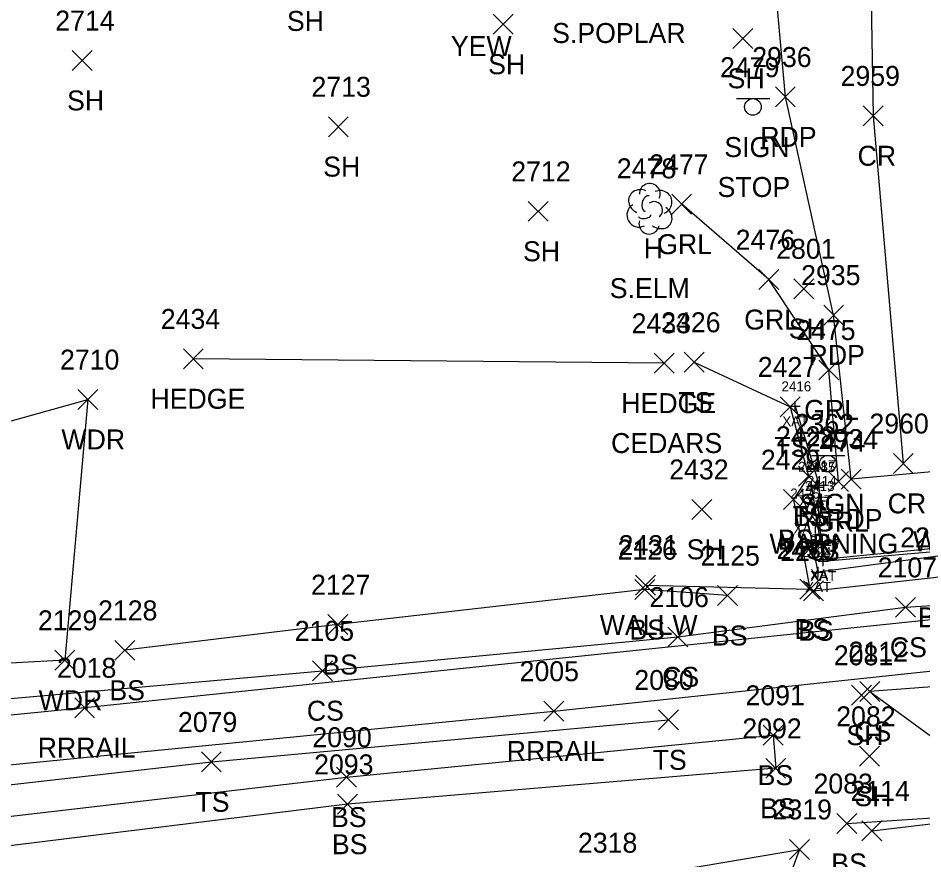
# Model space of a CAD drawing. Extents: x 1609623 to 1616187, y 756677 to 762826.
# Drawn here: x 1610522.3 to 1610613, y 761837.6 to 761921.9 of the extents above; entities that cross this region are included whole.
import ezdxf

# ---------------------------------------------------------------- set-up
doc = ezdxf.new("R2010")
doc.units = 0
for name, color, linetype in [('B_A', 7, 'Continuous'), ('B_I', 7, 'Continuous'), ('B_TIC', 7, 'Continuous'), ('BSUBM', 7, 'Continuous'), ('L_A', 7, 'Continuous'), ('L_C', 7, 'Continuous'), ('L_I', 7, 'Continuous'), ('L_TIC', 7, 'Continuous'), ('LAHR', 7, 'Continuous'), ('LAWA', 7, 'Continuous'), ('LELB', 7, 'Continuous'), ('LTD', 7, 'Continuous'), ('LW', 7, 'Continuous'), ('LWS', 7, 'Continuous'), ('P_A', 7, 'Continuous'), ('P_I', 7, 'Continuous'), ('P_TIC', 7, 'Continuous'), ('PET', 7, 'Continuous'), ('PRC', 7, 'Continuous'), ('R_A', 7, 'Continuous'), ('R_I', 7, 'Continuous'), ('R_TIC', 7, 'Continuous'), ('RGR', 7, 'Continuous'), ('RR', 7, 'Continuous'), ('S_A', 7, 'Continuous'), ('S_C', 7, 'Continuous'), ('S_I', 7, 'Continuous'), ('SSGN', 7, 'Continuous')]:
    doc.layers.add(name, color=color, linetype=linetype)

msp = doc.modelspace()

# ---------------------------------------------------------------- linework, layer by layer
at = {"layer": 'B_TIC'}
for p, q in [((1610600.178, 761883.053), (1610600.253, 761883.053)), ((1610601.821, 761875.003), (1610601.896, 761875.003)), ((1610602.588, 761875.15), (1610602.664, 761875.15)), ((1610602.578, 761874.963), (1610602.653, 761874.963)), ((1610602.699, 761873.578), (1610602.774, 761873.578)), ((1610601.307, 761872.316), (1610601.383, 761872.316)), ((1610602.488, 761873.069), (1610602.563, 761873.069)), ((1610602.979, 761867.716), (1610603.055, 761867.716)), ((1610602.982, 761867.544), (1610603.057, 761867.544)), ((1610602.468, 761866.451), (1610602.544, 761866.451))]:
    msp.add_line(p, q, dxfattribs=at)
for points in [[(1610600.174, 761882.553), (1610600.174, 761883.553)], [(1610599.674, 761883.053), (1610600.674, 761883.053)], [(1610601.318, 761875.003), (1610602.318, 761875.003)], [(1610601.818, 761874.503), (1610601.818, 761875.503)], [(1610602.085, 761875.15), (1610603.085, 761875.15)], [(1610602.574, 761874.463), (1610602.574, 761875.463)], [(1610602.585, 761874.65), (1610602.585, 761875.65)], [(1610602.074, 761874.963), (1610603.074, 761874.963)], [(1610602.695, 761873.078), (1610602.695, 761874.078)], [(1610602.195, 761873.578), (1610603.195, 761873.578)], [(1610602.484, 761872.569), (1610602.484, 761873.569)], [(1610600.804, 761872.316), (1610601.804, 761872.316)], [(1610601.304, 761871.816), (1610601.304, 761872.816)], [(1610601.984, 761873.069), (1610602.985, 761873.069)], [(1610602.476, 761867.716), (1610603.476, 761867.716)], [(1610602.976, 761867.216), (1610602.976, 761868.216)], [(1610602.978, 761867.044), (1610602.978, 761868.044)], [(1610602.465, 761865.951), (1610602.465, 761866.951)], [(1610602.478, 761867.544), (1610603.478, 761867.544)], [(1610601.965, 761866.451), (1610602.965, 761866.451)]]:
    msp.add_lwpolyline(points, dxfattribs=at)
at = {"layer": 'BSUBM'}
for points in [[(1610600.174, 761883.053), (1610602.585, 761875.15), (1610601.818, 761875.003), (1610602.978, 761867.544), (1610620.949, 761869.103), (1610620.924, 761871.204), (1610622.26, 761871.006), (1610622.249, 761869.077), (1610602.465, 761866.451), (1610601.304, 761872.316)], [(1610619.683, 761876.551), (1610619.786, 761874.951), (1610619.916, 761874.835), (1610620.857, 761869.477), (1610602.976, 761867.716), (1610602.484, 761873.069), (1610602.695, 761873.578), (1610602.574, 761874.963)]]:
    msp.add_lwpolyline(points, dxfattribs=at)
at = {"layer": 'L_TIC'}
for points in [[(1610569.905, 761920.327), (1610571.905, 761922.327)], [(1610571.905, 761920.327), (1610569.905, 761922.327)], [(1610593.908, 761918.917), (1610595.908, 761920.917)], [(1610595.908, 761918.917), (1610593.908, 761920.917)], [(1610527.7, 761916.7), (1610529.7, 761918.7)], [(1610529.7, 761916.7), (1610527.7, 761918.7)], [(1610553.379, 761910.067), (1610555.379, 761912.067)], [(1610555.379, 761910.067), (1610553.379, 761912.067)], [(1610573.402, 761901.588), (1610575.402, 761903.588)], [(1610575.402, 761901.588), (1610573.402, 761903.588)], [(1610600.034, 761893.833), (1610602.034, 761895.833)], [(1610602.034, 761893.833), (1610600.034, 761895.833)], [(1610538.844, 761886.809), (1610540.844, 761888.809)], [(1610540.844, 761886.809), (1610538.844, 761888.809)], [(1610586.036, 761886.371), (1610588.036, 761888.371)], [(1610588.036, 761886.371), (1610586.036, 761888.371)], [(1610589.055, 761886.472), (1610591.055, 761888.472)], [(1610591.055, 761886.472), (1610589.055, 761888.472)], [(1610528.263, 761882.733), (1610530.263, 761884.733)], [(1610530.263, 761882.733), (1610528.263, 761884.733)], [(1610598.68, 761881.995), (1610600.68, 761883.995)], [(1610600.68, 761881.995), (1610598.68, 761883.995)], [(1610600.502, 761875.049), (1610602.502, 761877.049)], [(1610602.502, 761875.049), (1610600.502, 761877.049)], [(1610600.502, 761875.049), (1610602.502, 761877.049)], [(1610602.502, 761875.049), (1610600.502, 761877.049)], [(1610599, 761872.702), (1610601, 761874.702)], [(1610601, 761872.702), (1610599, 761874.702)], [(1610589.804, 761871.726), (1610591.804, 761873.726)], [(1610591.804, 761871.726), (1610589.804, 761873.726)], [(1610584.167, 761864.144), (1610586.167, 761866.144)], [(1610586.167, 761864.144), (1610584.167, 761866.144)], [(1610584.11, 761863.689), (1610586.11, 761865.689)], [(1610586.11, 761863.689), (1610584.11, 761865.689)], [(1610592.378, 761863.088), (1610594.378, 761865.088)], [(1610594.378, 761863.088), (1610592.378, 761865.088)], [(1610600.646, 761863.741), (1610602.646, 761865.741)], [(1610602.646, 761863.741), (1610600.646, 761865.741)], [(1610601.016, 761863.565), (1610603.016, 761865.565)], [(1610603.016, 761863.565), (1610601.016, 761865.565)], [(1610610.212, 761861.913), (1610612.212, 761863.913)], [(1610612.212, 761861.913), (1610610.212, 761863.913)], [(1610553.338, 761860.179), (1610555.338, 761862.179)], [(1610555.338, 761860.179), (1610553.338, 761862.179)], [(1610587.393, 761858.94), (1610589.393, 761860.94)], [(1610589.393, 761858.94), (1610587.393, 761860.94)], [(1610531.99, 761857.606), (1610533.99, 761859.606)], [(1610533.99, 761857.606), (1610531.99, 761859.606)], [(1610525.974, 761856.609), (1610527.974, 761858.609)], [(1610527.974, 761856.609), (1610525.974, 761858.609)], [(1610551.78, 761855.553), (1610553.78, 761857.553)], [(1610553.78, 761855.553), (1610551.78, 761857.553)], [(1610605.816, 761853.104), (1610607.816, 761855.104)], [(1610607.816, 761853.104), (1610605.816, 761855.104)], [(1610606.645, 761853.469), (1610608.645, 761855.469)], [(1610608.645, 761853.469), (1610606.645, 761855.469)], [(1610586.472, 761850.631), (1610588.472, 761852.631)], [(1610588.472, 761850.631), (1610586.472, 761852.631)], [(1610596.961, 761849.098), (1610598.961, 761851.098)], [(1610598.961, 761849.098), (1610596.961, 761851.098)], [(1610606.621, 761846.99), (1610608.621, 761848.99)], [(1610608.621, 761846.99), (1610606.621, 761848.99)], [(1610540.651, 761846.423), (1610542.651, 761848.423)], [(1610542.651, 761846.423), (1610540.651, 761848.423)], [(1610597.213, 761845.783), (1610599.213, 761847.783)], [(1610599.213, 761845.783), (1610597.213, 761847.783)], [(1610554.203, 761844.895), (1610556.203, 761846.895)], [(1610556.203, 761844.895), (1610554.203, 761846.895)], [(1610554.292, 761842.177), (1610556.292, 761844.177)], [(1610556.292, 761842.177), (1610554.292, 761844.177)], [(1610604.348, 761840.255), (1610606.348, 761842.255)], [(1610606.348, 761840.255), (1610604.348, 761842.255)], [(1610606.845, 761839.521), (1610608.845, 761841.521)], [(1610608.845, 761839.521), (1610606.845, 761841.521)], [(1610599.609, 761837.663), (1610601.609, 761839.663)], [(1610601.609, 761837.663), (1610599.609, 761839.663)]]:
    msp.add_lwpolyline(points, dxfattribs=at)
at = {"layer": 'LAHR'}
msp.add_lwpolyline([(1610587.036, 761887.371), (1610539.844, 761887.809)], dxfattribs=at)
at = {"layer": 'LAWA'}
for points in [[(1610445.043, 761908.833), (1610435.273, 761937.94), (1610428.028, 761952.273), (1610444.106, 761957.597), (1610456.153, 761960.472), (1610466.388, 761938.495), (1610473.78, 761910.821), (1610486.551, 761883.059), (1610509.833, 761878.322), (1610529.263, 761883.733)], [(1610526.974, 761857.609), (1610496.047, 761855.921), (1610466.249, 761855.652), (1610453.501, 761854.665), (1610420.909, 761848.725), (1610387.015, 761845.917), (1610353.13, 761844.36), (1610319.008, 761845.829), (1610291.038, 761846.735), (1610266.511, 761849.036), (1610263.259, 761856.397), (1610283.44, 761862.618), (1610306.383, 761865.12), (1610332.849, 761874.222), (1610329.316, 761884.2), (1610350.335, 761886.851), (1610367.236, 761893.335), (1610366.389, 761903.565), (1610364.687, 761910.037), (1610391.217, 761924.067)], [(1610529.263, 761883.733), (1610526.974, 761857.609)]]:
    msp.add_lwpolyline(points, dxfattribs=at)
at = {"layer": 'LELB'}
for points in [[(1610602.016, 761864.565), (1610614.031, 761865.915), (1610622.793, 761867.09), (1610622.972, 761869.261), (1610659.732, 761872.869), (1610714.076, 761878.549), (1610720.48, 761878.895), (1610757.054, 761881.571), (1610797.883, 761885.845), (1610817.908, 761890.374)], [(1610590.055, 761887.472), (1610599.68, 761882.995), (1610601.502, 761876.049)], [(1610601.502, 761876.049), (1610600, 761873.702), (1610601.646, 761864.741)], [(1610634.76, 761865.703), (1610640.458, 761857.326), (1610623.712, 761855.683), (1610607.645, 761854.469), (1610615.212, 761848.966)], [(1610593.378, 761864.088), (1610585.11, 761864.689), (1610554.338, 761861.179), (1610532.99, 761858.606)], [(1610249.624, 761843.744), (1610287.858, 761840.935), (1610324.561, 761839.213), (1610370.55, 761840.345), (1610409.043, 761843.859), (1610454.552, 761848.665), (1610503.041, 761852.149), (1610552.78, 761856.553), (1610588.393, 761859.94), (1610611.212, 761862.913), (1610623.757, 761863.725)], [(1610374.197, 761828.12), (1610391.303, 761828.409), (1610427.344, 761831.977), (1610455.204, 761836.626), (1610495.465, 761842.174), (1610541.651, 761847.423), (1610587.472, 761851.631)], [(1610375.61, 761825.404), (1610403.001, 761826.76), (1610431.329, 761829.874), (1610460.158, 761834.843), (1610555.203, 761845.895), (1610597.961, 761850.098), (1610598.213, 761846.783), (1610555.292, 761843.177), (1610509.242, 761837.499), (1610453.267, 761829.049)], [(1610605.348, 761841.255), (1610620.497, 761842.272), (1610629.586, 761848.446)], [(1610458.307, 761818.346), (1610500.108, 761825.573), (1610532.623, 761827.172), (1610565.887, 761832.193), (1610581.088, 761835.328), (1610600.609, 761838.663), (1610596.746, 761828.306)]]:
    msp.add_lwpolyline(points, dxfattribs=at)
at = {"layer": 'LTD'}
msp.add_line((1610585.549, 761902.896), (1610585.549, 761902.896), dxfattribs=at)
msp.add_line((1610585.549, 761902.896), (1610585.549, 761902.896), dxfattribs=at)
msp.add_arc((1610585.596, 761904.33), 1.047, 335.52715, 180.95627, dxfattribs=at)
for centre, major_axis, ratio, start_param, end_param in [((1610584.757, 761903.563), (1.21, -0.512), 0.895232, 1.570796, 4.712389), ((1610585.341, 761903.355), (-0.208, -0.792), 0.645439, 3.141593, 6.283185), ((1610586.591, 761903.48), (-1.141, -0.483), 0.949671, 1.570796, 4.712389), ((1610584.466, 761902.188), (0.584, -1.042), 0.959034, 3.141593, 6.283185), ((1610586.049, 761902.73), (-0.5, 0.667), 0.989748, 3.141593, 6.283185), ((1610585.091, 761902.146), (-0.625, -0.083), 0.423636, 0, 3.141593), ((1610586.549, 761902.063), (-1.09, 0.792), 0.841452, 1.570796, 4.712389), ((1610585.549, 761901.396), (0.265, 1.061), 0.942809, 1.570796, 4.712389)]:
    msp.add_ellipse(centre, major_axis=major_axis, ratio=ratio, start_param=start_param, end_param=end_param, dxfattribs=at)
at = {"layer": 'LW'}
msp.add_lwpolyline([(1610585.167, 761865.144), (1610601.646, 761864.741)], dxfattribs=at)
at = {"layer": 'LWS'}
msp.add_lwpolyline([(1610607.845, 761840.521), (1610623.275, 761842.364)], dxfattribs=at)
at = {"layer": 'P_TIC'}
for points in [[(1610598.182, 761913.049), (1610600.182, 761915.049)], [(1610600.182, 761913.049), (1610598.182, 761915.049)], [(1610606.989, 761911.156), (1610608.989, 761913.156)], [(1610608.989, 761911.156), (1610606.989, 761913.156)], [(1610603.024, 761891.197), (1610605.024, 761893.197)], [(1610605.024, 761891.197), (1610603.024, 761893.197)], [(1610610.007, 761876.324), (1610612.007, 761878.324)], [(1610612.007, 761876.324), (1610610.007, 761878.324)], [(1610604.783, 761874.766), (1610606.783, 761876.766)], [(1610606.783, 761874.766), (1610604.783, 761876.766)]]:
    msp.add_lwpolyline(points, dxfattribs=at)
at = {"layer": 'PET'}
msp.add_lwpolyline([(1610616.295, 761888.571), (1610616.43, 761876.709), (1610605.783, 761875.766), (1610604.024, 761892.197), (1610599.182, 761914.049), (1610596.223, 761946.766), (1610596.005, 761985.44), (1610595.822, 762022.572)], dxfattribs=at)
at = {"layer": 'PRC'}
msp.add_lwpolyline([(1610610.25, 762173.6), (1610609.383, 762139.192), (1610609.124, 762094.71), (1610608.211, 762046.285), (1610607.395, 761995.029), (1610607.457, 761942.783), (1610607.989, 761912.156), (1610611.007, 761877.324)], dxfattribs=at)
at = {"layer": 'R_TIC'}
for points in [[(1610587.792, 761902.298), (1610589.792, 761904.298)], [(1610589.792, 761902.298), (1610587.792, 761904.298)], [(1610596.518, 761894.747), (1610598.518, 761896.747)], [(1610598.518, 761894.747), (1610596.518, 761896.747)], [(1610602.528, 761885.692), (1610604.528, 761887.692)], [(1610604.528, 761885.692), (1610602.528, 761887.692)], [(1610603.505, 761874.506), (1610605.505, 761876.506)], [(1610605.505, 761874.506), (1610603.505, 761876.506)], [(1610527.955, 761851.851), (1610529.955, 761853.851)], [(1610529.955, 761851.851), (1610527.955, 761853.851)], [(1610574.966, 761851.512), (1610576.966, 761853.512)], [(1610576.966, 761851.512), (1610574.966, 761853.512)]]:
    msp.add_lwpolyline(points, dxfattribs=at)
at = {"layer": 'RGR'}
msp.add_lwpolyline([(1610604.505, 761875.506), (1610603.528, 761886.692), (1610597.518, 761895.747), (1610588.792, 761903.298)], dxfattribs=at)
at = {"layer": 'RR'}
for points in [[(1610920.344, 761877.5), (1610875.204, 761880.633), (1610823.885, 761880.355), (1610770.144, 761877.158), (1610718.25, 761872.555), (1610624.386, 761862.754), (1610528.955, 761852.851), (1610433.448, 761843.384), (1610390.085, 761839.098), (1610343.146, 761834.314), (1610326.863, 761832.486), (1610295.201, 761829.725), (1610250.279, 761826.147), (1610201.805, 761823.946), (1610155.299, 761823.623), (1610106.256, 761824.63), (1610057.655, 761827.024), (1610007.521, 761831.906), (1609961.322, 761837.477), (1609915.469, 761844.687), (1609871.575, 761853.099), (1609828.185, 761862.729), (1609811.27, 761866.902)], [(1609812.234, 761861.592), (1609849.512, 761852.682), (1609889.114, 761844.534), (1609934.673, 761836.612), (1609980.825, 761829.969), (1610026.237, 761824.914), (1610071.816, 761821.217), (1610118.39, 761819.386), (1610165.385, 761818.611), (1610213.102, 761819.398), (1610261.765, 761821.962), (1610309.942, 761826.065), (1610356.598, 761830.72), (1610389.146, 761833.997), (1610434.703, 761838.509), (1610480.702, 761843.127), (1610575.966, 761852.512), (1610672.943, 761862.829), (1610719.076, 761867.648), (1610767.246, 761871.969), (1610815.87, 761875.049), (1610864.685, 761875.819), (1610894.807, 761874.778)]]:
    msp.add_lwpolyline(points, dxfattribs=at)
at = {"layer": 'SSGN'}
for p, q in [((1610594.284, 761913.881), (1610597.618, 761913.881)), ((1610595.931, 761913.048), (1610595.931, 761913.048)), ((1610601.798, 761878.141), (1610605.132, 761878.141)), ((1610603.445, 761877.308), (1610603.445, 761877.308))]:
    msp.add_line(p, q, dxfattribs=at)
for centre in [(1610595.931, 761913.048), (1610603.445, 761877.308)]:
    msp.add_circle(centre, 0.833, dxfattribs=at)

# ---------------------------------------------------------------- texts
at = {"layer": 'B_A'}
for p in [(1610598.879, 761881.053), (1610601.29, 761873.15), (1610600.522, 761873.003), (1610601.279, 761872.963), (1610601.4, 761871.578), (1610601.189, 761871.069), (1610600.008, 761870.316), (1610601.681, 761865.716), (1610601.683, 761865.544), (1610601.17, 761864.451)]:
    msp.add_text('XAT', height=1, dxfattribs=at).set_placement(p)
at = {"layer": 'B_I'}
for s, p in [('2416', (1610598.8, 761884.553)), ('2418', (1610600.471, 761876.503)), ('2415', (1610601.228, 761876.463)), ('2417', (1610601.238, 761876.65)), ('2414', (1610601.349, 761875.078)), ('2413', (1610601.138, 761874.569)), ('2425', (1610599.674, 761873.816)), ('2419', (1610601.628, 761869.044)), ('2412', (1610601.63, 761869.216)), ('2424', (1610600.835, 761867.951))]:
    msp.add_text(s, height=1, dxfattribs=at).set_placement(p)
at = {"layer": 'L_A'}
for s, p in [('SH', (1610549.226, 761920.665)), ('SH', (1610569.394, 761916.327)), ('SH', (1610593.397, 761914.917)), ('SH', (1610527.188, 761912.7)), ('SH', (1610552.867, 761906.067)), ('SH', (1610572.89, 761897.588)), ('H', (1610584.982, 761897.896)), ('SH', (1610599.522, 761889.833)), ('HEDGE', (1610535.544, 761882.809)), ('HEDGE', (1610582.736, 761882.371)), ('TS', (1610588.465, 761882.472)), ('WDR', (1610526.625, 761878.733)), ('TS', (1610598.09, 761877.995)), ('TS', (1610599.911, 761871.049)), ('BS', (1610599.943, 761871.049)), ('BS', (1610598.441, 761868.702)), ('SH', (1610589.292, 761867.726)), ('BS', (1610612.472, 761860.915)), ('WALLW', (1610580.584, 761860.144)), ('BS', (1610583.551, 761859.689)), ('BS', (1610600.087, 761859.741)), ('BS', (1610600.457, 761859.565)), ('BS', (1610591.819, 761859.088)), ('CS', (1610609.652, 761857.913)), ('BS', (1610552.779, 761856.179)), ('CS', (1610586.834, 761854.94)), ('BS', (1610531.431, 761853.606)), ('WDR', (1610524.336, 761852.609)), ('CS', (1610551.22, 761851.553)), ('CS', (1610606.086, 761849.469)), ('SH', (1610605.304, 761849.104)), ('TS', (1610585.881, 761846.631)), ('BS', (1610596.402, 761845.098)), ('TS', (1610540.06, 761842.423)), ('SH', (1610606.109, 761842.99)), ('BS', (1610596.654, 761841.783)), ('BS', (1610553.644, 761840.895)), ('BS', (1610553.733, 761838.177)), ('BS', (1610603.789, 761836.255))]:
    msp.add_text(s, height=2, dxfattribs=at).set_placement(p)
at = {"layer": 'L_C'}
for s, p in [('S.POPLAR', (1610575.808, 761919.456)), ('YEW', (1610565.66, 761918.14)), ('S.ELM', (1610581.581, 761893.896)), ('CEDARS', (1610581.713, 761878.371))]:
    msp.add_text(s, height=2, dxfattribs=at).set_placement(p)
at = {"layer": 'L_I'}
for s, p in [('2714', (1610526.007, 761920.7)), ('2713', (1610551.686, 761914.067)), ('2712', (1610571.709, 761905.588)), ('2478', (1610582.289, 761905.896)), ('2801', (1610598.262, 761897.833)), ('2434', (1610536.584, 761890.809)), ('2433', (1610583.776, 761890.371)), ('2426', (1610586.74, 761890.472)), ('2710', (1610526.484, 761886.733)), ('2427', (1610596.421, 761885.995)), ('2428', (1610598.242, 761879.049)), ('2428', (1610598.242, 761879.049)), ('2429', (1610596.732, 761876.702)), ('2432', (1610587.544, 761875.726)), ('2204', (1610610.693, 761868.915)), ('2126', (1610582.362, 761867.689)), ('2431', (1610582.474, 761868.144)), ('2430', (1610598.3, 761867.741)), ('2203', (1610598.678, 761867.565)), ('2125', (1610590.685, 761867.088)), ('2107', (1610608.44, 761865.913)), ('2127', (1610551.645, 761864.179)), ('2106', (1610585.566, 761862.94)), ('2128', (1610530.297, 761861.606)), ('2129', (1610524.273, 761860.609)), ('2105', (1610550.008, 761859.553)), ('2081', (1610604.044, 761857.104)), ('2112', (1610605.519, 761857.469)), ('2080', (1610584.047, 761854.631)), ('2091', (1610595.189, 761853.098)), ('2079', (1610538.304, 761850.423)), ('2082', (1610604.283, 761850.99)), ('2092', (1610594.874, 761849.783)), ('2090', (1610551.778, 761848.895)), ('2093', (1610551.954, 761846.177)), ('2083', (1610602.009, 761844.255)), ('2114', (1610605.719, 761843.521)), ('2319', (1610597.908, 761841.663)), ('2318', (1610578.395, 761838.328))]:
    msp.add_text(s, height=2, dxfattribs=at).set_placement(p)
at = {"layer": 'P_A'}
for s, p in [('RDP', (1610596.67, 761909.049)), ('CR', (1610606.422, 761907.156)), ('RDP', (1610601.512, 761887.197)), ('CR', (1610609.44, 761872.324)), ('RDP', (1610603.271, 761870.766))]:
    msp.add_text(s, height=2, dxfattribs=at).set_placement(p)
at = {"layer": 'P_I'}
for s, p in [('2936', (1610595.867, 761917.049)), ('2959', (1610604.721, 761915.156)), ('2935', (1610600.764, 761895.197)), ('2960', (1610607.613, 761880.324)), ('2934', (1610602.523, 761878.766))]:
    msp.add_text(s, height=2, dxfattribs=at).set_placement(p)
at = {"layer": 'R_A'}
for s, p in [('GRL', (1610586.335, 761898.298)), ('GRL', (1610595.061, 761890.747)), ('GRL', (1610601.071, 761881.692)), ('GRL', (1610602.049, 761870.506)), ('RRRAIL', (1610524.246, 761847.851)), ('RRRAIL', (1610571.257, 761847.512))]:
    msp.add_text(s, height=2, dxfattribs=at).set_placement(p)
at = {"layer": 'R_I'}
for s, p in [('2477', (1610585.532, 761906.298)), ('2476', (1610594.203, 761898.747)), ('2475', (1610600.268, 761889.692)), ('2474', (1610601.246, 761878.506)), ('2018', (1610526.183, 761855.851)), ('2005', (1610572.549, 761855.512))]:
    msp.add_text(s, height=2, dxfattribs=at).set_placement(p)
at = {"layer": 'S_A'}
for p in [(1610593.069, 761908.027), (1610600.583, 761872.288)]:
    msp.add_text('SIGN', height=2, dxfattribs=at).set_placement(p)
at = {"layer": 'S_C'}
for s, p in [('STOP', (1610592.392, 761904.027)), ('WARNING', (1610611.988, 761868.523)), ('WARNING', (1610597.591, 761868.288))]:
    msp.add_text(s, height=2, dxfattribs=at).set_placement(p)
at = {"layer": 'S_I'}
for s, p in [('2479', (1610592.644, 761916.027)), ('2362', (1610600.118, 761880.288))]:
    msp.add_text(s, height=2, dxfattribs=at).set_placement(p)

doc.saveas('drawing.dxf')
